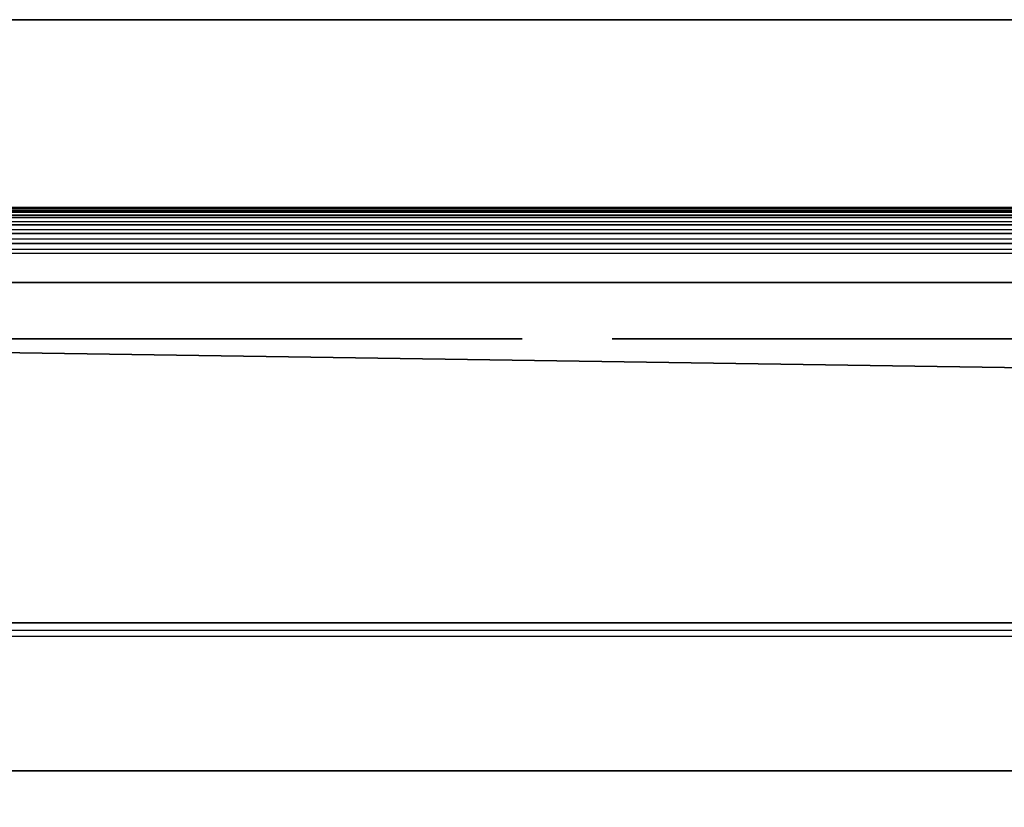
# Model space of a CAD drawing. Header units: millimetres. Extents: x -110 to 110, y 0 to 80.
# Tile 261 of 439: x 9.05 to 14.3, y 75.81 to 80. Entities that reach past the tile are written whole.
import ezdxf

# ---------------------------------------------------------------- set-up
doc = ezdxf.new("R2010")
doc.units = ezdxf.units.MM
doc.header["$LTSCALE"] = 59.460957
for name, color, linetype in [('14', 7, 'CONTINUOUS'), ('2', 7, 'CONTINUOUS'), ('386', 7, 'CONTINUOUS'), ('395', 7, 'CONTINUOUS'), ('402', 7, 'CONTINUOUS'), ('424', 7, 'CONTINUOUS'), ('425', 7, 'CONTINUOUS'), ('55', 7, 'CONTINUOUS'), ('6', 7, 'CONTINUOUS'), ('60', 7, 'CONTINUOUS'), ('8', 7, 'CONTINUOUS')]:
    doc.layers.add(name, color=color, linetype=linetype)

msp = doc.modelspace()

# ---------------------------------------------------------------- linework, layer by layer
at = {"layer": '14', "color": 7, "linetype": 'CONTINUOUS'}
for points in [[(-105, 80, 52.6982), (105, 80, 52.6982), (-83.4461, 65.9529, 52.453), (-105, 80, 52.6982)], [(-83.4461, 65.9529, 52.453), (105, 80, 52.6982), (-82.4769, 66, 52.4538), (-83.4461, 65.9529, 52.453)], [(-82.4769, 66, 52.4538), (105, 80, 52.6982), (82.4769, 66, 52.4538), (-82.4769, 66, 52.4538)]]:
    msp.add_3dface(points, dxfattribs=at)
at = {"layer": '2', "color": 7, "linetype": 'CONTINUOUS'}
for points in [[(110, 80, 60), (-105, 80, 52.6982), (-110, 80, 60), (110, 80, 60)], [(-105, 80, -52.6982), (105, 80, -52.6982), (-110, 80, -55), (-105, 80, -52.6982)], [(105, 80, -52.6982), (110, 80, -55), (-110, 80, -55), (105, 80, -52.6982)], [(105, 80, 52.6982), (-105, 80, 52.6982), (110, 80, 60), (105, 80, 52.6982)]]:
    msp.add_3dface(points, dxfattribs=at)
at = {"layer": '386', "color": 7, "linetype": 'CONTINUOUS'}
for points in [[(-85.5, 79, 33.6662), (85.5, 79, 33.6662), (-85.5, 79, -33.6662), (-85.5, 79, 33.6662)], [(85.5, 79, 33.6662), (85.5, 79, -33.6662), (-85.5, 79, -33.6662), (85.5, 79, 33.6662)]]:
    msp.add_3dface(points, dxfattribs=at)
at = {"layer": '395', "color": 7, "linetype": 'CONTINUOUS'}
for points in [[(-85.5, 79, -33.6662), (85.5, 79, -33.6662), (85.5, 78.9939, -33.7212), (-85.5, 79, -33.6662)], [(-85.5, 78.9939, -33.7212), (-85.5, 79, -33.6662), (85.5, 78.9939, -33.7212), (-85.5, 78.9939, -33.7212)], [(-85.5, 78.9758, -33.7736), (-85.5, 78.9939, -33.7212), (85.5, 78.9758, -33.7736), (-85.5, 78.9758, -33.7736)], [(85.5, 78.9758, -33.7736), (-85.5, 78.9939, -33.7212), (85.5, 78.9939, -33.7212), (85.5, 78.9758, -33.7736)], [(-85.5, 78.9465, -33.8207), (-85.5, 78.9758, -33.7736), (85.5, 78.9465, -33.8207), (-85.5, 78.9465, -33.8207)], [(85.5, 78.9465, -33.8207), (-85.5, 78.9758, -33.7736), (85.5, 78.9758, -33.7736), (85.5, 78.9465, -33.8207)], [(85.5, 78.9077, -33.8602), (-85.5, 78.9465, -33.8207), (85.5, 78.9465, -33.8207), (85.5, 78.9077, -33.8602)], [(-85.5, 78.9077, -33.8602), (-85.5, 78.9465, -33.8207), (85.5, 78.9077, -33.8602), (-85.5, 78.9077, -33.8602)], [(-85.5, 78.8611, -33.8901), (-85.5, 78.9077, -33.8602), (85.5, 78.8611, -33.8901), (-85.5, 78.8611, -33.8901)], [(85.5, 78.8611, -33.8901), (-85.5, 78.9077, -33.8602), (85.5, 78.9077, -33.8602), (85.5, 78.8611, -33.8901)], [(-85.5, 78.809, -33.9091), (-85.5, 78.8611, -33.8901), (85.5, 78.809, -33.9091), (-85.5, 78.809, -33.9091)], [(85.5, 78.809, -33.9091), (-85.5, 78.8611, -33.8901), (85.5, 78.8611, -33.8901), (85.5, 78.809, -33.9091)], [(-85.5, 78.7544, -33.9161), (-85.5, 78.809, -33.9091), (85.5, 78.7544, -33.9161), (-85.5, 78.7544, -33.9161)], [(85.5, 78.7544, -33.9161), (-85.5, 78.809, -33.9091), (85.5, 78.809, -33.9091), (85.5, 78.7544, -33.9161)]]:
    msp.add_3dface(points, dxfattribs=at)
at = {"layer": '402', "color": 7, "linetype": 'CONTINUOUS'}
for points in [[(84.9729, 76, -30.9729), (-84.9729, 76, 30.9729), (-84.9729, 76, -30.9729), (84.9729, 76, -30.9729)], [(84.9729, 76, 30.9729), (-84.9729, 76, 30.9729), (84.9729, 76, -30.9729), (84.9729, 76, 30.9729)]]:
    msp.add_3dface(points, dxfattribs=at)
at = {"layer": '424', "color": 7, "linetype": 'CONTINUOUS'}
for points in [[(-104.9982, 78.6, -51.9842), (70.7325, 78.6, -47), (70.7523, 78.6, -47.2634), (-104.9982, 78.6, -51.9842)], [(104.9982, 78.6, -51.9842), (-104.9982, 78.6, -51.9842), (72.6321, 78.6, -48.7625), (104.9982, 78.6, -51.9842)], [(70.9076, 78.6, -47.7669), (-104.9982, 78.6, -51.9842), (70.8111, 78.6, -47.521), (70.9076, 78.6, -47.7669)], [(71.0397, 78.6, -47.9956), (-104.9982, 78.6, -51.9842), (70.9076, 78.6, -47.7669), (71.0397, 78.6, -47.9956)], [(71.2044, 78.6, -48.2022), (-104.9982, 78.6, -51.9842), (71.0397, 78.6, -47.9956), (71.2044, 78.6, -48.2022)], [(71.398, 78.6, -48.3819), (-104.9982, 78.6, -51.9842), (71.2044, 78.6, -48.2022), (71.398, 78.6, -48.3819)], [(71.6163, 78.6, -48.5307), (-104.9982, 78.6, -51.9842), (71.398, 78.6, -48.3819), (71.6163, 78.6, -48.5307)], [(71.8543, 78.6, -48.6453), (-104.9982, 78.6, -51.9842), (71.6163, 78.6, -48.5307), (71.8543, 78.6, -48.6453)], [(72.1067, 78.6, -48.7232), (-104.9982, 78.6, -51.9842), (71.8543, 78.6, -48.6453), (72.1067, 78.6, -48.7232)], [(72.3679, 78.6, -48.7625), (-104.9982, 78.6, -51.9842), (72.1067, 78.6, -48.7232), (72.3679, 78.6, -48.7625)], [(72.6321, 78.6, -48.7625), (-104.9982, 78.6, -51.9842), (72.3679, 78.6, -48.7625), (72.6321, 78.6, -48.7625)], [(70.7325, 78.6, -47), (-104.9982, 78.6, -51.9842), (-72.3679, 78.6, -48.7625), (70.7325, 78.6, -47)], [(70.8111, 78.6, -47.521), (-104.9982, 78.6, -51.9842), (70.7523, 78.6, -47.2634), (70.8111, 78.6, -47.521)], [(-104.9982, 78.6, 51.9842), (104.9982, 78.6, 51.9842), (-72.6321, 78.6, 48.7625), (-104.9982, 78.6, 51.9842)], [(85.4161, 78.6, 34.4371), (-85.4161, 78.6, 34.4371), (14.4362, 78.6, 40.8946), (85.4161, 78.6, 34.4371)], [(-85.4161, 78.6, -34.4371), (85.4161, 78.6, -34.4371), (-72.6321, 78.6, -45.2375), (-85.4161, 78.6, -34.4371)], [(13.5486, 78.6, 40.9413), (-85.4161, 78.6, 34.4371), (13.32, 78.6, 41.0118), (13.5486, 78.6, 40.9413)], [(13.8177, 78.6, 40.8946), (-85.4161, 78.6, 34.4371), (13.5486, 78.6, 40.9413), (13.8177, 78.6, 40.8946)], [(14.1275, 78.6, 40.8779), (-85.4161, 78.6, 34.4371), (13.8177, 78.6, 40.8946), (14.1275, 78.6, 40.8779)], [(14.4362, 78.6, 40.8946), (-85.4161, 78.6, 34.4371), (14.1275, 78.6, 40.8779), (14.4362, 78.6, 40.8946)], [(10.0678, 78.6, 41), (-85.4161, 78.6, 34.4371), (8.3446, 78.6, 41), (10.0678, 78.6, 41)], [(-85.4161, 78.6, 34.4371), (10.3141, 78.6, 41.0117), (13.1256, 78.6, 41.1011), (-85.4161, 78.6, 34.4371)], [(10.3141, 78.6, 41.0117), (-85.4161, 78.6, 34.4371), (10.0678, 78.6, 41), (10.3141, 78.6, 41.0117)], [(13.32, 78.6, 41.0118), (-85.4161, 78.6, 34.4371), (13.1256, 78.6, 41.1011), (13.32, 78.6, 41.0118)], [(-72.6321, 78.6, -45.2375), (85.4161, 78.6, -34.4371), (-72.3679, 78.6, -45.2375), (-72.6321, 78.6, -45.2375)], [(-72.6321, 78.6, 48.7625), (104.9982, 78.6, 51.9842), (-72.3679, 78.6, 48.7625), (-72.6321, 78.6, 48.7625)], [(-72.1067, 78.6, -48.7232), (70.7325, 78.6, -47), (-72.3679, 78.6, -48.7625), (-72.1067, 78.6, -48.7232)], [(-72.3679, 78.6, -45.2375), (85.4161, 78.6, -34.4371), (-72.1067, 78.6, -45.2768), (-72.3679, 78.6, -45.2375)], [(-72.3679, 78.6, 48.7625), (104.9982, 78.6, 51.9842), (-72.1067, 78.6, 48.7232), (-72.3679, 78.6, 48.7625)], [(-71.8543, 78.6, -48.6453), (70.7325, 78.6, -47), (-72.1067, 78.6, -48.7232), (-71.8543, 78.6, -48.6453)], [(-72.1067, 78.6, -45.2768), (85.4161, 78.6, -34.4371), (-71.8543, 78.6, -45.3547), (-72.1067, 78.6, -45.2768)], [(-72.1067, 78.6, 48.7232), (104.9982, 78.6, 51.9842), (-71.8543, 78.6, 48.6453), (-72.1067, 78.6, 48.7232)], [(-71.6163, 78.6, -48.5307), (70.7325, 78.6, -47), (-71.8543, 78.6, -48.6453), (-71.6163, 78.6, -48.5307)], [(-71.8543, 78.6, -45.3547), (85.4161, 78.6, -34.4371), (-71.6163, 78.6, -45.4693), (-71.8543, 78.6, -45.3547)], [(-71.8543, 78.6, 48.6453), (104.9982, 78.6, 51.9842), (-71.6163, 78.6, 48.5307), (-71.8543, 78.6, 48.6453)], [(-71.398, 78.6, -48.3819), (70.7325, 78.6, -47), (-71.6163, 78.6, -48.5307), (-71.398, 78.6, -48.3819)], [(-71.6163, 78.6, -45.4693), (85.4161, 78.6, -34.4371), (-71.398, 78.6, -45.6181), (-71.6163, 78.6, -45.4693)], [(-71.6163, 78.6, 48.5307), (104.9982, 78.6, 51.9842), (-71.398, 78.6, 48.3819), (-71.6163, 78.6, 48.5307)], [(-71.2044, 78.6, -48.2022), (70.7325, 78.6, -47), (-71.398, 78.6, -48.3819), (-71.2044, 78.6, -48.2022)], [(-71.398, 78.6, -45.6181), (85.4161, 78.6, -34.4371), (-71.2044, 78.6, -45.7978), (-71.398, 78.6, -45.6181)], [(-71.398, 78.6, 48.3819), (104.9982, 78.6, 51.9842), (-71.2044, 78.6, 48.2022), (-71.398, 78.6, 48.3819)], [(-71.0397, 78.6, -47.9956), (70.7325, 78.6, -47), (-71.2044, 78.6, -48.2022), (-71.0397, 78.6, -47.9956)], [(-71.2044, 78.6, -45.7978), (85.4161, 78.6, -34.4371), (-71.0397, 78.6, -46.0044), (-71.2044, 78.6, -45.7978)], [(-71.2044, 78.6, 48.2022), (104.9982, 78.6, 51.9842), (-71.0397, 78.6, 47.9956), (-71.2044, 78.6, 48.2022)], [(-70.9076, 78.6, -47.7669), (70.7325, 78.6, -47), (-71.0397, 78.6, -47.9956), (-70.9076, 78.6, -47.7669)], [(-71.0397, 78.6, -46.0044), (85.4161, 78.6, -34.4371), (-70.9076, 78.6, -46.2331), (-71.0397, 78.6, -46.0044)], [(-71.0397, 78.6, 47.9956), (104.9982, 78.6, 51.9842), (-70.9076, 78.6, 47.7669), (-71.0397, 78.6, 47.9956)], [(-70.8111, 78.6, -47.521), (70.7325, 78.6, -47), (-70.9076, 78.6, -47.7669), (-70.8111, 78.6, -47.521)], [(-70.9076, 78.6, -46.2331), (85.4161, 78.6, -34.4371), (-70.8111, 78.6, -46.479), (-70.9076, 78.6, -46.2331)], [(-70.9076, 78.6, 47.7669), (104.9982, 78.6, 51.9842), (-70.8111, 78.6, 47.521), (-70.9076, 78.6, 47.7669)], [(-70.7523, 78.6, -47.2634), (70.7325, 78.6, -47), (-70.8111, 78.6, -47.521), (-70.7523, 78.6, -47.2634)], [(-70.8111, 78.6, -46.479), (85.4161, 78.6, -34.4371), (-70.7523, 78.6, -46.7366), (-70.8111, 78.6, -46.479)], [(-70.8111, 78.6, 47.521), (104.9982, 78.6, 51.9842), (-70.7523, 78.6, 47.2634), (-70.8111, 78.6, 47.521)], [(-70.7325, 78.6, -47), (70.7325, 78.6, -47), (-70.7523, 78.6, -47.2634), (-70.7325, 78.6, -47)], [(-70.7523, 78.6, -46.7366), (85.4161, 78.6, -34.4371), (-70.7325, 78.6, -47), (-70.7523, 78.6, -46.7366)], [(-70.7523, 78.6, 47.2634), (104.9982, 78.6, 51.9842), (-70.7325, 78.6, 47), (-70.7523, 78.6, 47.2634)], [(71.398, 78.6, -45.6181), (71.2044, 78.6, -45.7978), (-70.7325, 78.6, -47), (71.398, 78.6, -45.6181)], [(71.2044, 78.6, -45.7978), (71.0397, 78.6, -46.0044), (-70.7325, 78.6, -47), (71.2044, 78.6, -45.7978)], [(71.0397, 78.6, -46.0044), (70.9076, 78.6, -46.2331), (-70.7325, 78.6, -47), (71.0397, 78.6, -46.0044)], [(70.9076, 78.6, -46.2331), (70.8111, 78.6, -46.479), (-70.7325, 78.6, -47), (70.9076, 78.6, -46.2331)], [(70.8111, 78.6, -46.479), (70.7523, 78.6, -46.7366), (-70.7325, 78.6, -47), (70.8111, 78.6, -46.479)], [(70.7523, 78.6, -46.7366), (70.7325, 78.6, -47), (-70.7325, 78.6, -47), (70.7523, 78.6, -46.7366)], [(85.4161, 78.6, -34.4371), (71.398, 78.6, -45.6181), (-70.7325, 78.6, -47), (85.4161, 78.6, -34.4371)], [(-70.7325, 78.6, 47), (104.9982, 78.6, 51.9842), (-16.0434, 78.6, 45), (-70.7325, 78.6, 47)], [(-16.0434, 78.6, 45), (104.9982, 78.6, 51.9842), (-13.2103, 78.6, 45), (-16.0434, 78.6, 45)], [(-13.2103, 78.6, 45), (104.9982, 78.6, 51.9842), (-11.1942, 78.6, 45.0942), (-13.2103, 78.6, 45)], [(-11.1942, 78.6, 45.0942), (104.9982, 78.6, 51.9842), (-10.8792, 78.6, 45.1113), (-11.1942, 78.6, 45.0942)], [(-10.8792, 78.6, 45.1113), (104.9982, 78.6, 51.9842), (-10.6018, 78.6, 45.0981), (-10.8792, 78.6, 45.1113)], [(-10.6018, 78.6, 45.0981), (104.9982, 78.6, 51.9842), (-10.3602, 78.6, 45.061), (-10.6018, 78.6, 45.0981)], [(-10.3602, 78.6, 45.061), (104.9982, 78.6, 51.9842), (-10.155, 78.6, 45.0055), (-10.3602, 78.6, 45.061)], [(-10.155, 78.6, 45.0055), (104.9982, 78.6, 51.9842), (-9.9797, 78.6, 44.9356), (-10.155, 78.6, 45.0055)], [(-9.9797, 78.6, 44.9356), (104.9982, 78.6, 51.9842), (-8.3392, 78.6, 45), (-9.9797, 78.6, 44.9356)], [(-8.3392, 78.6, 45), (104.9982, 78.6, 51.9842), (-7.5604, 78.6, 45), (-8.3392, 78.6, 45)], [(-7.5604, 78.6, 45), (104.9982, 78.6, 51.9842), (-6.8141, 78.6, 45), (-7.5604, 78.6, 45)], [(-6.8141, 78.6, 45), (104.9982, 78.6, 51.9842), (-6.0027, 78.6, 45), (-6.8141, 78.6, 45)], [(-6.0027, 78.6, 45), (104.9982, 78.6, 51.9842), (-5.2483, 78.6, 45), (-6.0027, 78.6, 45)], [(-5.2483, 78.6, 45), (104.9982, 78.6, 51.9842), (-4.4695, 78.6, 45), (-5.2483, 78.6, 45)], [(-4.4695, 78.6, 45), (104.9982, 78.6, 51.9842), (-3.6825, 78.6, 45), (-4.4695, 78.6, 45)], [(-3.6825, 78.6, 45), (104.9982, 78.6, 51.9842), (-1.8806, 78.6, 45), (-3.6825, 78.6, 45)], [(-1.8806, 78.6, 45), (104.9982, 78.6, 51.9842), (-1.5669, 78.6, 44.9853), (-1.8806, 78.6, 45)], [(-1.5669, 78.6, 44.9853), (104.9982, 78.6, 51.9842), (-1.3159, 78.6, 44.947), (-1.5669, 78.6, 44.9853)], [(-1.3159, 78.6, 44.947), (104.9982, 78.6, 51.9842), (0.0326, 78.6, 45), (-1.3159, 78.6, 44.947)], [(0.0326, 78.6, 45), (104.9982, 78.6, 51.9842), (0.9064, 78.6, 45), (0.0326, 78.6, 45)], [(0.9064, 78.6, 45), (104.9982, 78.6, 51.9842), (2.9145, 78.6, 45), (0.9064, 78.6, 45)], [(2.9145, 78.6, 45), (104.9982, 78.6, 51.9842), (3.8209, 78.6, 45), (2.9145, 78.6, 45)], [(3.8209, 78.6, 45), (104.9982, 78.6, 51.9842), (4.3501, 78.6, 45), (3.8209, 78.6, 45)], [(4.3501, 78.6, 45), (104.9982, 78.6, 51.9842), (5.1669, 78.6, 45), (4.3501, 78.6, 45)], [(5.1669, 78.6, 45), (104.9982, 78.6, 51.9842), (6.6866, 78.6, 45), (5.1669, 78.6, 45)], [(6.6866, 78.6, 45), (104.9982, 78.6, 51.9842), (7.6092, 78.6, 45), (6.6866, 78.6, 45)], [(7.6092, 78.6, 45), (104.9982, 78.6, 51.9842), (8.3446, 78.6, 45), (7.6092, 78.6, 45)], [(8.3446, 78.6, 45), (104.9982, 78.6, 51.9842), (10.0678, 78.6, 45), (8.3446, 78.6, 45)], [(9.9267, 78.6, 44.3053), (9.156, 78.6, 41.6947), (9.156, 78.6, 44.3053), (9.9267, 78.6, 44.3053)], [(9.9267, 78.6, 41.6947), (9.156, 78.6, 41.6947), (9.9267, 78.6, 44.3053), (9.9267, 78.6, 41.6947)], [(10.0744, 78.6, 44.2956), (9.9267, 78.6, 41.6947), (9.9267, 78.6, 44.3053), (10.0744, 78.6, 44.2956)], [(10.1194, 78.6, 41.7054), (9.9267, 78.6, 41.6947), (10.0744, 78.6, 44.2956), (10.1194, 78.6, 41.7054)], [(10.0678, 78.6, 45), (104.9982, 78.6, 51.9842), (10.3115, 78.6, 44.9856), (10.0678, 78.6, 45)], [(10.1993, 78.6, 44.2696), (10.1194, 78.6, 41.7054), (10.0744, 78.6, 44.2956), (10.1993, 78.6, 44.2696)], [(10.2763, 78.6, 41.7344), (10.1194, 78.6, 41.7054), (10.1993, 78.6, 44.2696), (10.2763, 78.6, 41.7344)], [(10.3117, 78.6, 44.2282), (10.2763, 78.6, 41.7344), (10.1993, 78.6, 44.2696), (10.3117, 78.6, 44.2282)], [(10.4003, 78.6, 41.7764), (10.2763, 78.6, 41.7344), (10.3117, 78.6, 44.2282), (10.4003, 78.6, 41.7764)], [(10.3115, 78.6, 44.9856), (104.9982, 78.6, 51.9842), (10.5253, 78.6, 44.9454), (10.3115, 78.6, 44.9856)], [(10.413, 78.6, 44.1718), (10.4003, 78.6, 41.7764), (10.3117, 78.6, 44.2282), (10.413, 78.6, 44.1718)], [(12.9563, 78.6, 41.2081), (10.3141, 78.6, 41.0117), (12.8066, 78.6, 41.3336), (12.9563, 78.6, 41.2081)], [(13.1256, 78.6, 41.1011), (10.3141, 78.6, 41.0117), (12.9563, 78.6, 41.2081), (13.1256, 78.6, 41.1011)], [(10.3141, 78.6, 41.0117), (10.5171, 78.6, 41.0421), (12.8066, 78.6, 41.3336), (10.3141, 78.6, 41.0117)], [(10.4966, 78.6, 41.8266), (10.4003, 78.6, 41.7764), (10.413, 78.6, 44.1718), (10.4966, 78.6, 41.8266)], [(10.5082, 78.6, 44.0969), (10.4966, 78.6, 41.8266), (10.413, 78.6, 44.1718), (10.5082, 78.6, 44.0969)], [(10.5748, 78.6, 41.8846), (10.4966, 78.6, 41.8266), (10.5082, 78.6, 44.0969), (10.5748, 78.6, 41.8846)], [(10.597, 78.6, 44.0003), (10.5748, 78.6, 41.8846), (10.5082, 78.6, 44.0969), (10.597, 78.6, 44.0003)], [(10.5171, 78.6, 41.0421), (10.6866, 78.6, 41.0868), (12.6589, 78.6, 41.494), (10.5171, 78.6, 41.0421)], [(12.8066, 78.6, 41.3336), (10.5171, 78.6, 41.0421), (12.6589, 78.6, 41.494), (12.8066, 78.6, 41.3336)], [(10.5253, 78.6, 44.9454), (104.9982, 78.6, 51.9842), (10.7141, 78.6, 44.8829), (10.5253, 78.6, 44.9454)], [(10.6378, 78.6, 41.9494), (10.5748, 78.6, 41.8846), (10.597, 78.6, 44.0003), (10.6378, 78.6, 41.9494)], [(10.6793, 78.6, 43.8774), (10.6378, 78.6, 41.9494), (10.597, 78.6, 44.0003), (10.6793, 78.6, 43.8774)], [(10.6893, 78.6, 42.0231), (10.6378, 78.6, 41.9494), (10.6793, 78.6, 43.8774), (10.6893, 78.6, 42.0231)], [(10.7534, 78.6, 43.7225), (10.6893, 78.6, 42.0231), (10.6793, 78.6, 43.8774), (10.7534, 78.6, 43.7225)], [(10.6866, 78.6, 41.0868), (10.8465, 78.6, 41.1504), (12.5331, 78.6, 41.6706), (10.6866, 78.6, 41.0868)], [(12.6589, 78.6, 41.494), (10.6866, 78.6, 41.0868), (12.5331, 78.6, 41.6706), (12.6589, 78.6, 41.494)], [(10.7487, 78.6, 42.1416), (10.6893, 78.6, 42.0231), (10.7534, 78.6, 43.7225), (10.7487, 78.6, 42.1416)], [(10.8814, 78.6, 44.8005), (10.7141, 78.6, 44.8829), (13.8126, 78.6, 45.0942), (10.8814, 78.6, 44.8005)], [(10.7141, 78.6, 44.8829), (104.9982, 78.6, 51.9842), (13.8126, 78.6, 45.0942), (10.7141, 78.6, 44.8829)], [(10.7992, 78.6, 42.2829), (10.7487, 78.6, 42.1416), (10.7534, 78.6, 43.7225), (10.7992, 78.6, 42.2829)], [(10.8189, 78.6, 43.5192), (10.7992, 78.6, 42.2829), (10.7534, 78.6, 43.7225), (10.8189, 78.6, 43.5192)], [(10.8416, 78.6, 42.4617), (10.7992, 78.6, 42.2829), (10.8189, 78.6, 43.5192), (10.8416, 78.6, 42.4617)], [(10.8646, 78.6, 43.2678), (10.8416, 78.6, 42.4617), (10.8189, 78.6, 43.5192), (10.8646, 78.6, 43.2678)], [(10.8707, 78.6, 42.6827), (10.8416, 78.6, 42.4617), (10.8646, 78.6, 43.2678), (10.8707, 78.6, 42.6827)], [(12.5331, 78.6, 41.6706), (10.8465, 78.6, 41.1504), (12.4259, 78.6, 41.869), (12.5331, 78.6, 41.6706)], [(10.8465, 78.6, 41.1504), (10.9918, 78.6, 41.2308), (12.4259, 78.6, 41.869), (10.8465, 78.6, 41.1504)], [(10.882, 78.6, 42.9593), (10.8707, 78.6, 42.6827), (10.8646, 78.6, 43.2678), (10.882, 78.6, 42.9593)], [(11.0302, 78.6, 44.6997), (10.8814, 78.6, 44.8005), (13.8126, 78.6, 45.0942), (11.0302, 78.6, 44.6997)], [(12.4259, 78.6, 41.869), (10.9918, 78.6, 41.2308), (12.339, 78.6, 42.0898), (12.4259, 78.6, 41.869)], [(10.9918, 78.6, 41.2308), (11.1258, 78.6, 41.3298), (12.339, 78.6, 42.0898), (10.9918, 78.6, 41.2308)], [(13.5503, 78.6, 45.0488), (11.0302, 78.6, 44.6997), (13.8126, 78.6, 45.0942), (13.5503, 78.6, 45.0488)], [(11.1668, 78.6, 44.5773), (11.0302, 78.6, 44.6997), (13.5503, 78.6, 45.0488), (11.1668, 78.6, 44.5773)], [(12.339, 78.6, 42.0898), (11.1258, 78.6, 41.3298), (12.2713, 78.6, 42.343), (12.339, 78.6, 42.0898)], [(11.1258, 78.6, 41.3298), (11.2511, 78.6, 41.4503), (12.2713, 78.6, 42.343), (11.1258, 78.6, 41.3298)], [(11.2914, 78.6, 44.4322), (11.1668, 78.6, 44.5773), (13.5503, 78.6, 45.0488), (11.2914, 78.6, 44.4322)], [(12.2713, 78.6, 42.343), (11.2511, 78.6, 41.4503), (12.2258, 78.6, 42.6415), (12.2713, 78.6, 42.343)], [(11.2511, 78.6, 41.4503), (11.3671, 78.6, 41.5947), (12.2258, 78.6, 42.6415), (11.2511, 78.6, 41.4503)], [(11.4092, 78.6, 44.2542), (11.2914, 78.6, 44.4322), (13.3263, 78.6, 44.9804), (11.4092, 78.6, 44.2542)], [(13.3263, 78.6, 44.9804), (11.2914, 78.6, 44.4322), (13.5503, 78.6, 45.0488), (13.3263, 78.6, 44.9804)], [(11.3671, 78.6, 41.5947), (11.4948, 78.6, 41.8027), (12.2258, 78.6, 42.6415), (11.3671, 78.6, 41.5947)], [(13.1323, 78.6, 44.892), (11.4092, 78.6, 44.2542), (13.3263, 78.6, 44.9804), (13.1323, 78.6, 44.892)], [(11.5173, 78.6, 44.04), (11.4092, 78.6, 44.2542), (13.1323, 78.6, 44.892), (11.5173, 78.6, 44.04)], [(11.4948, 78.6, 41.8027), (11.5891, 78.6, 42.0159), (12.209, 78.6, 42.9946), (11.4948, 78.6, 41.8027)], [(12.2258, 78.6, 42.6415), (11.4948, 78.6, 41.8027), (12.209, 78.6, 42.9946), (12.2258, 78.6, 42.6415)], [(12.9613, 78.6, 44.7837), (11.5173, 78.6, 44.04), (13.1323, 78.6, 44.892), (12.9613, 78.6, 44.7837)], [(11.6048, 78.6, 43.8049), (11.5173, 78.6, 44.04), (12.9613, 78.6, 44.7837), (11.6048, 78.6, 43.8049)], [(11.5891, 78.6, 42.0159), (11.6537, 78.6, 42.2399), (12.209, 78.6, 42.9946), (11.5891, 78.6, 42.0159)], [(12.8078, 78.6, 44.6535), (11.6048, 78.6, 43.8049), (12.9613, 78.6, 44.7837), (12.8078, 78.6, 44.6535)], [(11.6718, 78.6, 43.5413), (11.6048, 78.6, 43.8049), (12.8078, 78.6, 44.6535), (11.6718, 78.6, 43.5413)], [(11.6537, 78.6, 42.2399), (11.7141, 78.6, 42.6033), (12.209, 78.6, 42.9946), (11.6537, 78.6, 42.2399)], [(12.6642, 78.6, 44.4956), (11.6718, 78.6, 43.5413), (12.8078, 78.6, 44.6535), (12.6642, 78.6, 44.4956)], [(11.7152, 78.6, 43.2456), (11.6718, 78.6, 43.5413), (12.6642, 78.6, 44.4956), (11.7152, 78.6, 43.2456)], [(11.7141, 78.6, 42.6033), (11.7313, 78.6, 42.9023), (12.209, 78.6, 42.9946), (11.7141, 78.6, 42.6033)], [(12.5396, 78.6, 44.3207), (11.7152, 78.6, 43.2456), (12.6642, 78.6, 44.4956), (12.5396, 78.6, 44.3207)], [(11.7313, 78.6, 42.9023), (11.7152, 78.6, 43.2456), (12.5396, 78.6, 44.3207), (11.7313, 78.6, 42.9023)], [(12.4318, 78.6, 44.1231), (11.7313, 78.6, 42.9023), (12.5396, 78.6, 44.3207), (12.4318, 78.6, 44.1231)], [(12.3425, 78.6, 43.9004), (11.7313, 78.6, 42.9023), (12.4318, 78.6, 44.1231), (12.3425, 78.6, 43.9004)], [(12.272, 78.6, 43.6409), (11.7313, 78.6, 42.9023), (12.3425, 78.6, 43.9004), (12.272, 78.6, 43.6409)], [(12.2254, 78.6, 43.3382), (11.7313, 78.6, 42.9023), (12.272, 78.6, 43.6409), (12.2254, 78.6, 43.3382)], [(12.209, 78.6, 42.9946), (11.7313, 78.6, 42.9023), (12.2254, 78.6, 43.3382), (12.209, 78.6, 42.9946)], [(13.0393, 78.6, 42.9946), (13.0515, 78.6, 43.2571), (13.0514, 78.6, 42.7333), (13.0393, 78.6, 42.9946)], [(13.0515, 78.6, 43.2571), (13.083, 78.6, 43.4698), (13.0514, 78.6, 42.7333), (13.0515, 78.6, 43.2571)], [(13.0514, 78.6, 42.7333), (13.083, 78.6, 43.4698), (13.0836, 78.6, 42.5167), (13.0514, 78.6, 42.7333)], [(13.083, 78.6, 43.4698), (13.1289, 78.6, 43.6463), (13.0836, 78.6, 42.5167), (13.083, 78.6, 43.4698)], [(13.0836, 78.6, 42.5167), (13.1289, 78.6, 43.6463), (13.131, 78.6, 42.3362), (13.0836, 78.6, 42.5167)], [(13.1289, 78.6, 43.6463), (13.1866, 78.6, 43.7957), (13.131, 78.6, 42.3362), (13.1289, 78.6, 43.6463)], [(13.131, 78.6, 42.3362), (13.1866, 78.6, 43.7957), (13.1899, 78.6, 42.1862), (13.131, 78.6, 42.3362)], [(13.1866, 78.6, 43.7957), (13.2546, 78.6, 43.924), (13.1899, 78.6, 42.1862), (13.1866, 78.6, 43.7957)], [(13.1899, 78.6, 42.1862), (13.2546, 78.6, 43.924), (13.2576, 78.6, 42.0603), (13.1899, 78.6, 42.1862)], [(13.2546, 78.6, 43.924), (13.3343, 78.6, 44.0373), (13.2576, 78.6, 42.0603), (13.2546, 78.6, 43.924)], [(13.2576, 78.6, 42.0603), (13.3343, 78.6, 44.0373), (13.3343, 78.6, 41.9518), (13.2576, 78.6, 42.0603)], [(13.3343, 78.6, 41.9518), (13.4371, 78.6, 44.1479), (13.44, 78.6, 41.8385), (13.3343, 78.6, 41.9518)], [(13.3343, 78.6, 44.0373), (13.4371, 78.6, 44.1479), (13.3343, 78.6, 41.9518), (13.3343, 78.6, 44.0373)], [(13.4371, 78.6, 44.1479), (13.5476, 78.6, 44.2363), (13.44, 78.6, 41.8385), (13.4371, 78.6, 44.1479)], [(13.44, 78.6, 41.8385), (13.5476, 78.6, 44.2363), (13.5547, 78.6, 41.748), (13.44, 78.6, 41.8385)], [(13.5476, 78.6, 44.2363), (13.6679, 78.6, 44.3056), (13.5547, 78.6, 41.748), (13.5476, 78.6, 44.2363)], [(13.5547, 78.6, 41.748), (13.6679, 78.6, 44.3056), (13.6775, 78.6, 41.679), (13.5547, 78.6, 41.748)], [(13.6679, 78.6, 44.3056), (13.8028, 78.6, 44.3578), (13.6775, 78.6, 41.679), (13.6679, 78.6, 44.3056)], [(13.6775, 78.6, 41.679), (13.8028, 78.6, 44.3578), (13.8107, 78.6, 41.629), (13.6775, 78.6, 41.679)], [(13.8028, 78.6, 44.3578), (13.9561, 78.6, 44.3913), (13.8107, 78.6, 41.629), (13.8028, 78.6, 44.3578)], [(13.8107, 78.6, 41.629), (13.9561, 78.6, 44.3913), (13.9592, 78.6, 41.5974), (13.8107, 78.6, 41.629)], [(13.8126, 78.6, 45.0942), (104.9982, 78.6, 51.9842), (14.1275, 78.6, 45.1113), (13.8126, 78.6, 45.0942)], [(13.9561, 78.6, 44.3913), (14.1275, 78.6, 44.403), (13.9592, 78.6, 41.5974), (13.9561, 78.6, 44.3913)], [(13.9592, 78.6, 41.5974), (14.1275, 78.6, 44.403), (14.1275, 78.6, 41.5862), (13.9592, 78.6, 41.5974)], [(14.1275, 78.6, 45.1113), (104.9982, 78.6, 51.9842), (14.405, 78.6, 45.0981), (14.1275, 78.6, 45.1113)], [(14.1275, 78.6, 44.403), (14.2947, 78.6, 44.3918), (14.1275, 78.6, 41.5862), (14.1275, 78.6, 44.403)], [(14.1275, 78.6, 41.5862), (14.2947, 78.6, 44.3918), (14.2962, 78.6, 41.5978), (14.1275, 78.6, 41.5862)], [(14.2947, 78.6, 44.3918), (14.4412, 78.6, 44.3606), (14.2962, 78.6, 41.5978), (14.2947, 78.6, 44.3918)], [(14.2962, 78.6, 41.5978), (14.4412, 78.6, 44.3606), (14.447, 78.6, 41.631), (14.2962, 78.6, 41.5978)]]:
    msp.add_3dface(points, dxfattribs=at)
at = {"layer": '425', "color": 7, "linetype": 'CONTINUOUS'}
for points in [[(8.3446, 78.3, 41), (9.9267, 78.3, 41.6947), (10.0678, 78.3, 41), (8.3446, 78.3, 41)], [(8.3446, 78.3, 45), (9.156, 78.3, 44.3053), (8.3446, 78.3, 41), (8.3446, 78.3, 45)], [(10.0678, 78.3, 45), (9.156, 78.3, 44.3053), (8.3446, 78.3, 45), (10.0678, 78.3, 45)], [(9.156, 78.3, 41.6947), (9.9267, 78.3, 41.6947), (8.3446, 78.3, 41), (9.156, 78.3, 41.6947)], [(9.156, 78.3, 44.3053), (9.156, 78.3, 41.6947), (8.3446, 78.3, 41), (9.156, 78.3, 44.3053)], [(9.9267, 78.3, 44.3053), (9.156, 78.3, 44.3053), (10.0678, 78.3, 45), (9.9267, 78.3, 44.3053)], [(9.9267, 78.3, 41.6947), (10.1053, 78.3, 41.7038), (10.0678, 78.3, 41), (9.9267, 78.3, 41.6947)], [(10.08, 78.3, 44.2948), (9.9267, 78.3, 44.3053), (10.0678, 78.3, 45), (10.08, 78.3, 44.2948)], [(10.1053, 78.3, 41.7038), (10.246, 78.3, 41.7271), (10.0678, 78.3, 41), (10.1053, 78.3, 41.7038)], [(10.0678, 78.3, 41), (10.246, 78.3, 41.7271), (10.3152, 78.3, 41.0118), (10.0678, 78.3, 41)], [(10.312, 78.3, 44.9855), (10.08, 78.3, 44.2948), (10.0678, 78.3, 45), (10.312, 78.3, 44.9855)], [(10.2095, 78.3, 44.2666), (10.08, 78.3, 44.2948), (10.312, 78.3, 44.9855), (10.2095, 78.3, 44.2666)], [(10.322, 78.3, 44.2234), (10.2095, 78.3, 44.2666), (10.312, 78.3, 44.9855), (10.322, 78.3, 44.2234)], [(10.246, 78.3, 41.7271), (10.3587, 78.3, 41.76), (10.3152, 78.3, 41.0118), (10.246, 78.3, 41.7271)], [(10.5218, 78.3, 44.9463), (10.322, 78.3, 44.2234), (10.312, 78.3, 44.9855), (10.5218, 78.3, 44.9463)], [(10.3152, 78.3, 41.0118), (10.4505, 78.3, 41.8002), (10.5197, 78.3, 41.0427), (10.3152, 78.3, 41.0118)], [(10.3587, 78.3, 41.76), (10.4505, 78.3, 41.8002), (10.3152, 78.3, 41.0118), (10.3587, 78.3, 41.76)], [(10.4223, 78.3, 44.1655), (10.322, 78.3, 44.2234), (10.5218, 78.3, 44.9463), (10.4223, 78.3, 44.1655)], [(10.514, 78.3, 44.0915), (10.4223, 78.3, 44.1655), (10.5218, 78.3, 44.9463), (10.514, 78.3, 44.0915)], [(10.4505, 78.3, 41.8002), (10.5265, 78.3, 41.8465), (10.5197, 78.3, 41.0427), (10.4505, 78.3, 41.8002)], [(10.5992, 78.3, 43.9976), (10.514, 78.3, 44.0915), (10.5218, 78.3, 44.9463), (10.5992, 78.3, 43.9976)], [(10.5265, 78.3, 41.8465), (10.5902, 78.3, 41.8986), (10.5197, 78.3, 41.0427), (10.5265, 78.3, 41.8465)], [(10.644, 78.3, 41.957), (10.6866, 78.3, 41.0868), (10.5197, 78.3, 41.0427), (10.644, 78.3, 41.957)], [(10.5902, 78.3, 41.8986), (10.644, 78.3, 41.957), (10.5197, 78.3, 41.0427), (10.5902, 78.3, 41.8986)], [(10.7058, 78.3, 44.8863), (10.5992, 78.3, 43.9976), (10.5218, 78.3, 44.9463), (10.7058, 78.3, 44.8863)], [(10.679, 78.3, 43.8778), (10.5992, 78.3, 43.9976), (10.7058, 78.3, 44.8863), (10.679, 78.3, 43.8778)], [(10.644, 78.3, 41.957), (10.6893, 78.3, 42.0231), (10.6866, 78.3, 41.0868), (10.644, 78.3, 41.957)], [(10.7534, 78.3, 43.7225), (10.679, 78.3, 43.8778), (10.7058, 78.3, 44.8863), (10.7534, 78.3, 43.7225)], [(10.6893, 78.3, 42.0231), (10.7454, 78.3, 42.1338), (10.6866, 78.3, 41.0868), (10.6893, 78.3, 42.0231)], [(10.7454, 78.3, 42.1338), (10.7959, 78.3, 42.2717), (10.6866, 78.3, 41.0868), (10.7454, 78.3, 42.1338)], [(10.6866, 78.3, 41.0868), (10.8386, 78.3, 42.4458), (10.8483, 78.3, 41.1512), (10.6866, 78.3, 41.0868)], [(10.7959, 78.3, 42.2717), (10.8386, 78.3, 42.4458), (10.6866, 78.3, 41.0868), (10.7959, 78.3, 42.2717)], [(10.8703, 78.3, 44.8068), (10.7534, 78.3, 43.7225), (10.7058, 78.3, 44.8863), (10.8703, 78.3, 44.8068)], [(10.8189, 78.3, 43.5191), (10.7534, 78.3, 43.7225), (10.8703, 78.3, 44.8068), (10.8189, 78.3, 43.5191)], [(10.8644, 78.3, 43.2695), (10.8189, 78.3, 43.5191), (10.8703, 78.3, 44.8068), (10.8644, 78.3, 43.2695)], [(10.8386, 78.3, 42.4458), (10.8695, 78.3, 42.6691), (10.8483, 78.3, 41.1512), (10.8386, 78.3, 42.4458)], [(10.8483, 78.3, 41.1512), (10.882, 78.3, 42.9593), (10.994, 78.3, 41.2323), (10.8483, 78.3, 41.1512)], [(10.8695, 78.3, 42.6691), (10.882, 78.3, 42.9593), (10.8483, 78.3, 41.1512), (10.8695, 78.3, 42.6691)], [(10.882, 78.3, 42.9593), (10.8644, 78.3, 43.2695), (10.8703, 78.3, 44.8068), (10.882, 78.3, 42.9593)], [(11.0201, 78.3, 44.7075), (10.882, 78.3, 42.9593), (10.8703, 78.3, 44.8068), (11.0201, 78.3, 44.7075)], [(10.994, 78.3, 41.2323), (10.882, 78.3, 42.9593), (11.0201, 78.3, 44.7075), (10.994, 78.3, 41.2323)], [(11.1274, 78.3, 41.3312), (10.994, 78.3, 41.2323), (11.0201, 78.3, 44.7075), (11.1274, 78.3, 41.3312)], [(11.1586, 78.3, 44.5856), (11.1274, 78.3, 41.3312), (11.0201, 78.3, 44.7075), (11.1586, 78.3, 44.5856)], [(11.2512, 78.3, 41.4505), (11.1274, 78.3, 41.3312), (11.1586, 78.3, 44.5856), (11.2512, 78.3, 41.4505)], [(11.2879, 78.3, 44.4369), (11.2512, 78.3, 41.4505), (11.1586, 78.3, 44.5856), (11.2879, 78.3, 44.4369)], [(11.3671, 78.3, 41.5947), (11.2512, 78.3, 41.4505), (11.2879, 78.3, 44.4369), (11.3671, 78.3, 41.5947)], [(11.4092, 78.3, 44.2542), (11.3671, 78.3, 41.5947), (11.2879, 78.3, 44.4369), (11.4092, 78.3, 44.2542)], [(11.4953, 78.3, 41.8036), (11.3671, 78.3, 41.5947), (11.4092, 78.3, 44.2542), (11.4953, 78.3, 41.8036)], [(11.5157, 78.3, 44.0436), (11.4953, 78.3, 41.8036), (11.4092, 78.3, 44.2542), (11.5157, 78.3, 44.0436)], [(11.5894, 78.3, 42.0167), (11.4953, 78.3, 41.8036), (11.5157, 78.3, 44.0436), (11.5894, 78.3, 42.0167)], [(11.6033, 78.3, 43.8097), (11.5894, 78.3, 42.0167), (11.5157, 78.3, 44.0436), (11.6033, 78.3, 43.8097)], [(11.6537, 78.3, 42.2399), (11.5894, 78.3, 42.0167), (11.6033, 78.3, 43.8097), (11.6537, 78.3, 42.2399)], [(11.6707, 78.3, 43.5467), (11.6537, 78.3, 42.2399), (11.6033, 78.3, 43.8097), (11.6707, 78.3, 43.5467)], [(11.7142, 78.3, 42.6047), (11.6537, 78.3, 42.2399), (11.6707, 78.3, 43.5467), (11.7142, 78.3, 42.6047)], [(11.7151, 78.3, 43.2473), (11.7142, 78.3, 42.6047), (11.6707, 78.3, 43.5467), (11.7151, 78.3, 43.2473)], [(11.7313, 78.3, 42.9023), (11.7142, 78.3, 42.6047), (11.7151, 78.3, 43.2473), (11.7313, 78.3, 42.9023)], [(12.209, 78.3, 42.9946), (12.2262, 78.3, 43.3454), (12.2267, 78.3, 42.6335), (12.209, 78.3, 42.9946)], [(12.2262, 78.3, 43.3454), (12.2723, 78.3, 43.642), (12.2267, 78.3, 42.6335), (12.2262, 78.3, 43.3454)], [(12.2267, 78.3, 42.6335), (12.2723, 78.3, 43.642), (12.2736, 78.3, 42.3326), (12.2267, 78.3, 42.6335)], [(12.2723, 78.3, 43.642), (12.3414, 78.3, 43.8969), (12.2736, 78.3, 42.3326), (12.2723, 78.3, 43.642)], [(12.2736, 78.3, 42.3326), (12.3414, 78.3, 43.8969), (12.3432, 78.3, 42.0771), (12.2736, 78.3, 42.3326)], [(12.3414, 78.3, 43.8969), (12.43, 78.3, 44.1193), (12.3432, 78.3, 42.0771), (12.3414, 78.3, 43.8969)], [(12.3432, 78.3, 42.0771), (12.43, 78.3, 44.1193), (12.4319, 78.3, 41.8564), (12.3432, 78.3, 42.0771)], [(12.43, 78.3, 44.1193), (12.5369, 78.3, 44.3163), (12.4319, 78.3, 41.8564), (12.43, 78.3, 44.1193)], [(12.4319, 78.3, 41.8564), (12.5369, 78.3, 44.3163), (12.5382, 78.3, 41.6624), (12.4319, 78.3, 41.8564)], [(12.5369, 78.3, 44.3163), (12.6622, 78.3, 44.4931), (12.5382, 78.3, 41.6624), (12.5369, 78.3, 44.3163)], [(12.5382, 78.3, 41.6624), (12.6622, 78.3, 44.4931), (12.6625, 78.3, 41.4895), (12.5382, 78.3, 41.6624)], [(12.6622, 78.3, 44.4931), (12.8078, 78.3, 44.6535), (12.6625, 78.3, 41.4895), (12.6622, 78.3, 44.4931)], [(12.6625, 78.3, 41.4895), (12.8078, 78.3, 44.6535), (12.8066, 78.3, 41.3336), (12.6625, 78.3, 41.4895)], [(12.8078, 78.3, 44.6535), (12.9572, 78.3, 44.7808), (12.8066, 78.3, 41.3336), (12.8078, 78.3, 44.6535)], [(12.8066, 78.3, 41.3336), (12.9572, 78.3, 44.7808), (12.9583, 78.3, 41.2067), (12.8066, 78.3, 41.3336)], [(13.1253, 78.3, 44.8882), (13.0393, 78.3, 42.9946), (12.9572, 78.3, 44.7808), (13.1253, 78.3, 44.8882)], [(12.9572, 78.3, 44.7808), (13.0393, 78.3, 42.9946), (12.9583, 78.3, 41.2067), (12.9572, 78.3, 44.7808)], [(13.0518, 78.3, 42.7289), (13.0842, 78.3, 42.5138), (12.9583, 78.3, 41.2067), (13.0518, 78.3, 42.7289)], [(12.9583, 78.3, 41.2067), (13.0842, 78.3, 42.5138), (13.1288, 78.3, 41.0994), (12.9583, 78.3, 41.2067)], [(13.0393, 78.3, 42.9946), (13.0518, 78.3, 42.7289), (12.9583, 78.3, 41.2067), (13.0393, 78.3, 42.9946)], [(13.0518, 78.3, 43.2602), (13.0393, 78.3, 42.9946), (13.1253, 78.3, 44.8882), (13.0518, 78.3, 43.2602)], [(13.0842, 78.3, 43.4753), (13.0518, 78.3, 43.2602), (13.1253, 78.3, 44.8882), (13.0842, 78.3, 43.4753)], [(13.0842, 78.3, 42.5138), (13.131, 78.3, 42.3364), (13.1288, 78.3, 41.0994), (13.0842, 78.3, 42.5138)], [(13.131, 78.3, 43.6527), (13.0842, 78.3, 43.4753), (13.1253, 78.3, 44.8882), (13.131, 78.3, 43.6527)], [(13.3174, 78.3, 44.977), (13.131, 78.3, 43.6527), (13.1253, 78.3, 44.8882), (13.3174, 78.3, 44.977)], [(13.1892, 78.3, 42.1878), (13.257, 78.3, 42.0611), (13.1288, 78.3, 41.0994), (13.1892, 78.3, 42.1878)], [(13.1288, 78.3, 41.0994), (13.257, 78.3, 42.0611), (13.3227, 78.3, 41.0108), (13.1288, 78.3, 41.0994)], [(13.131, 78.3, 42.3364), (13.1892, 78.3, 42.1878), (13.1288, 78.3, 41.0994), (13.131, 78.3, 42.3364)], [(13.1892, 78.3, 43.8014), (13.131, 78.3, 43.6527), (13.3174, 78.3, 44.977), (13.1892, 78.3, 43.8014)], [(13.2571, 78.3, 43.928), (13.1892, 78.3, 43.8014), (13.3174, 78.3, 44.977), (13.2571, 78.3, 43.928)], [(13.257, 78.3, 42.0611), (13.3343, 78.3, 41.9518), (13.3227, 78.3, 41.0108), (13.257, 78.3, 42.0611)], [(13.3343, 78.3, 44.0373), (13.2571, 78.3, 43.928), (13.3174, 78.3, 44.977), (13.3343, 78.3, 44.0373)], [(13.5408, 78.3, 45.0465), (13.3343, 78.3, 44.0373), (13.3174, 78.3, 44.977), (13.5408, 78.3, 45.0465)], [(13.3343, 78.3, 41.9518), (13.4395, 78.3, 41.839), (13.3227, 78.3, 41.0108), (13.3343, 78.3, 41.9518)], [(13.3227, 78.3, 41.0108), (13.4395, 78.3, 41.839), (13.547, 78.3, 40.9417), (13.3227, 78.3, 41.0108)], [(13.4395, 78.3, 44.1501), (13.3343, 78.3, 44.0373), (13.5408, 78.3, 45.0465), (13.4395, 78.3, 44.1501)], [(13.5514, 78.3, 44.2389), (13.4395, 78.3, 44.1501), (13.5408, 78.3, 45.0465), (13.5514, 78.3, 44.2389)], [(13.4395, 78.3, 41.839), (13.5514, 78.3, 41.7502), (13.547, 78.3, 40.9417), (13.4395, 78.3, 41.839)], [(13.806, 78.3, 45.0934), (13.5514, 78.3, 44.2389), (13.5408, 78.3, 45.0465), (13.806, 78.3, 45.0934)], [(13.6723, 78.3, 41.6814), (13.8054, 78.3, 41.6306), (13.547, 78.3, 40.9417), (13.6723, 78.3, 41.6814)], [(13.547, 78.3, 40.9417), (13.8054, 78.3, 41.6306), (13.811, 78.3, 40.8954), (13.547, 78.3, 40.9417)], [(13.5514, 78.3, 41.7502), (13.6723, 78.3, 41.6814), (13.547, 78.3, 40.9417), (13.5514, 78.3, 41.7502)], [(13.6723, 78.3, 44.3077), (13.5514, 78.3, 44.2389), (13.806, 78.3, 45.0934), (13.6723, 78.3, 44.3077)], [(13.8054, 78.3, 44.3585), (13.6723, 78.3, 44.3077), (13.806, 78.3, 45.0934), (13.8054, 78.3, 44.3585)], [(13.9551, 78.3, 44.3911), (13.8054, 78.3, 44.3585), (13.806, 78.3, 45.0934), (13.9551, 78.3, 44.3911)], [(13.8054, 78.3, 41.6306), (13.9551, 78.3, 41.598), (13.811, 78.3, 40.8954), (13.8054, 78.3, 41.6306)], [(14.1275, 78.3, 45.1113), (13.9551, 78.3, 44.3911), (13.806, 78.3, 45.0934), (14.1275, 78.3, 45.1113)], [(13.9551, 78.3, 41.598), (14.1275, 78.3, 41.5862), (13.811, 78.3, 40.8954), (13.9551, 78.3, 41.598)], [(13.811, 78.3, 40.8954), (14.1275, 78.3, 41.5862), (14.1275, 78.3, 40.8779), (13.811, 78.3, 40.8954)], [(14.1275, 78.3, 44.403), (13.9551, 78.3, 44.3911), (14.1275, 78.3, 45.1113), (14.1275, 78.3, 44.403)], [(14.4103, 78.3, 45.0975), (14.1275, 78.3, 44.403), (14.1275, 78.3, 45.1113), (14.4103, 78.3, 45.0975)], [(14.2991, 78.3, 44.3912), (14.1275, 78.3, 44.403), (14.4103, 78.3, 45.0975), (14.2991, 78.3, 44.3912)], [(14.1275, 78.3, 41.5862), (14.2971, 78.3, 41.5979), (14.1275, 78.3, 40.8779), (14.1275, 78.3, 41.5862)], [(14.1275, 78.3, 40.8779), (14.2971, 78.3, 41.5979), (14.4427, 78.3, 40.8954), (14.1275, 78.3, 40.8779)], [(14.2971, 78.3, 41.5979), (14.4441, 78.3, 41.6302), (14.4427, 78.3, 40.8954), (14.2971, 78.3, 41.5979)]]:
    msp.add_3dface(points, dxfattribs=at)
at = {"layer": '55', "color": 7, "linetype": 'CONTINUOUS'}
for points in [[(110, 80, 60), (-110, 80, 60), (105.7, 76.7873, 60), (110, 80, 60)], [(105.7, 76.7873, 60), (-110, 80, 60), (-105.7, 76.7873, 60), (105.7, 76.7873, 60)]]:
    msp.add_3dface(points, dxfattribs=at)
at = {"layer": '6', "color": 7, "linetype": 'CONTINUOUS'}
for points in [[(110, 0, -55), (-110, 0, -55), (110, 80, -55), (110, 0, -55)], [(110, 80, -55), (-110, 0, -55), (-110, 80, -55), (110, 80, -55)]]:
    msp.add_3dface(points, dxfattribs=at)
at = {"layer": '60', "color": 7, "linetype": 'CONTINUOUS'}
for points in [[(105.7, 76.7172, 55.9825), (-105.7, 76.7873, 60), (-105.7, 76.7172, 55.9825), (105.7, 76.7172, 55.9825)], [(105.7, 76.7873, 60), (-105.7, 76.7873, 60), (105.7, 76.7172, 55.9825), (105.7, 76.7873, 60)]]:
    msp.add_3dface(points, dxfattribs=at)
at = {"layer": '8', "color": 7, "linetype": 'CONTINUOUS'}
for points in [[(105, 80, -52.6982), (-105, 80, -52.6982), (83.4461, 65.9529, -52.453), (105, 80, -52.6982)], [(83.4461, 65.9529, -52.453), (-105, 80, -52.6982), (82.4769, 66, -52.4538), (83.4461, 65.9529, -52.453)], [(82.4769, 66, -52.4538), (-105, 80, -52.6982), (-82.4769, 66, -52.4538), (82.4769, 66, -52.4538)]]:
    msp.add_3dface(points, dxfattribs=at)

doc.saveas('drawing.dxf')
